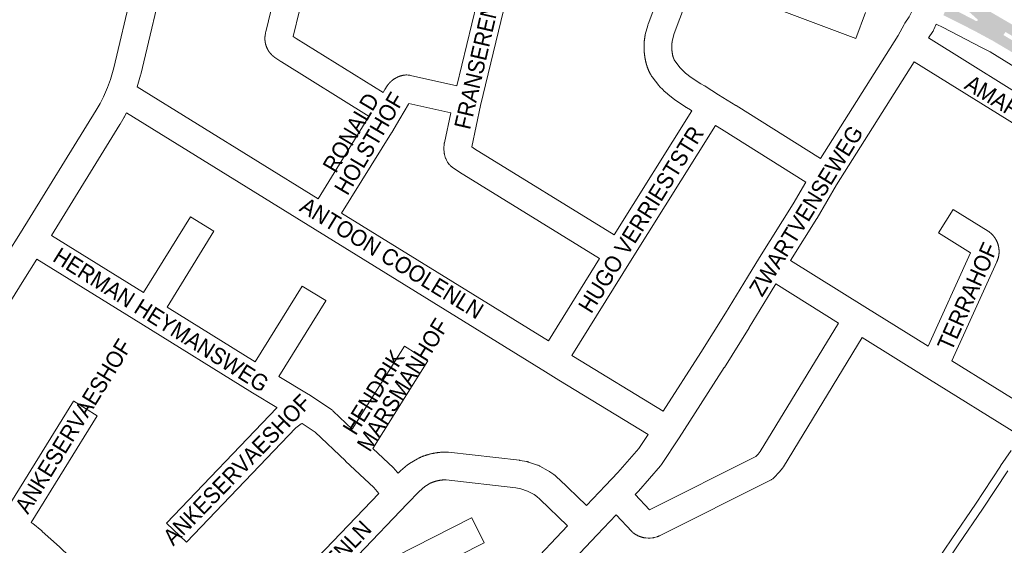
# Paper-space layout 'Layout1' of a CAD drawing. Header units: metres. Extents: x 123097 to 144122, y 392739 to 407589.
# Tile 223 of 510: x 130369 to 130832, y 398227 to 398474. Entities that reach past the tile are written whole.
import ezdxf
from ezdxf.enums import TextEntityAlignment as Align

# ---------------------------------------------------------------- set-up
doc = ezdxf.new("R2010")
doc.units = ezdxf.units.M
doc.header["$MEASUREMENT"] = 0
for name, color, linetype, lineweight in [('gs-anno-wegen algemeen tekst', 7, 'Continuous', 0), ('gs-knt-aanvullende hoofdweg', 7, 'Continuous', 0), ('gs-knt-paden', 7, 'Continuous', 0), ('gs-knt-wegen algemeen', 7, 'Continuous', 0), ('ir-ARC-asfalt-hoofdwegen-te inspecteren', 5, 'Continuous', 0)]:
    doc.layers.add(name, color=color, linetype=linetype, lineweight=lineweight)
doc.styles.add('Style-Arial', font='arial.ttf')

psp = doc.layouts.get("Layout1")

# ---------------------------------------------------------------- hatches: boundary and pattern name
at = {"layer": 'ir-ARC-asfalt-hoofdwegen-te inspecteren', "linetype": 'Continuous', "lineweight": 13, "extrusion": (0, 0, -1)}
h = psp.add_hatch(color=5, dxfattribs=at)
h.paths.add_polyline_path([(-130882.641, 398428.991), (-130885.189, 398433.112), (-130882.597, 398434.699), (-130881.986, 398435.304), (-130882.069, 398436.16), (-130882.102, 398436.212), (-130882.818, 398436.638), (-130883.608, 398436.374), (-130886.232, 398434.774), (-130888.669, 398438.553), (-130885.079, 398440.818), (-130871.689, 398449.097), (-130847.772, 398463.972), (-130834.317, 398472.103), (-130824.331, 398477.914), (-130821.545, 398479.51), (-130812.567, 398484.48), (-130809.87, 398485.892), (-130808.696, 398486.539), (-130808.279, 398486.769), (-130806.414, 398482.564), (-130810.279, 398480.538), (-130812.222, 398479.472), (-130816.012, 398476.785), (-130819.467, 398473.68), (-130819.548, 398473.25), (-130819.265, 398472.917), (-130818.827, 398472.928), (-130808.949, 398478.068), (-130806.554, 398479.314), (-130805.875, 398479.649), (-130805.232, 398479.981), (-130803.345, 398475.698), (-130811.168, 398471.831), (-130818.561, 398468.022), (-130826.6, 398463.668), (-130834.472, 398459.019), (-130840.671, 398455.194), (-130860.707, 398442.577), (-130870.681, 398436.395), (-130873.266, 398434.808), (-130879.052, 398431.202), (-130879.689, 398430.805)])
h.paths.add_polyline_path([(-130871.036, 398442.232), (-130871.592, 398442.643), (-130871.736, 398443.319), (-130871.396, 398443.92), (-130840.717, 398462.96), (-130832.536, 398467.834), (-130831.589, 398466.398), (-130838.846, 398462.016), (-130870.348, 398442.293)], flags=16)

# ---------------------------------------------------------------- linework, layer by layer
at = {"layer": 'gs-knt-aanvullende hoofdweg', "color": 7, "linetype": 'Continuous', "flags": 128}
psp.add_lwpolyline([(130955.354, 398377.94), (130895.755, 398414.867), (130895.7, 398414.901), (130895.27, 398415.167), (130877.188, 398426.368), (130871.627, 398429.816), (130871.624, 398429.818), (130864.062, 398434.508), (130825.385, 398458.496), (130821.014, 398460.755), (130803.198, 398469.962), (130800.042, 398471.481)], dxfattribs=at)
at = {"layer": 'gs-knt-paden', "color": 7, "linetype": 'Continuous', "flags": 128}
for points in [[(130800.19, 398219.211), (130807.315, 398229.775), (130807.32, 398229.782), (130818.406, 398246.065), (130830.222, 398264.01), (130830.244, 398264.043), (130835.2, 398271.257)], [(130833.569, 398261.783), (130821.755, 398243.842), (130821.737, 398243.816), (130810.645, 398227.523), (130803.544, 398216.994), (130798.543, 398208.955), (130798.503, 398208.894), (130798.461, 398208.834), (130789.062, 398195.924), (130789.013, 398195.86), (130788.962, 398195.797), (130788.908, 398195.737), (130788.852, 398195.679), (130783.702, 398190.579), (130783.662, 398190.54), (130783.621, 398190.503), (130776.665, 398184.339), (130776.627, 398184.305), (130776.587, 398184.273), (130767.952, 398177.369), (130763.498, 398173.689)]]:
    psp.add_lwpolyline(points, dxfattribs=at)
at = {"layer": 'gs-knt-wegen algemeen', "color": 7, "linetype": 'Continuous', "flags": 128}
for points in [[(130363.674, 398363.79), (130369.77, 398373.583), (130405.384, 398431.182), (130407.179, 398434.261), (130408.75, 398437.314), (130410.664, 398441.727), (130412.048, 398445.489), (130413.607, 398451.018), (130438.578, 398556.28), (130442.384, 398572.324)], [(130449.749, 398546.963), (130426.244, 398447.879), (130426.176, 398447.618), (130426.176, 398447.615), (130426.174, 398447.612)], [(130574.791, 398442.519), (130591.222, 398510.654), (130591.512, 398512.391), (130591.618, 398513.76), (130591.586, 398513.78), (130588.961, 398514.459), (130449.749, 398546.963)], [(130603.934, 398507.828), (130585.964, 398433.311)], [(130648.699, 398372.531), (130685.254, 398430.847), (130684.539, 398431.302), (130682.748, 398432.317), (130682.573, 398432.419), (130682.402, 398432.527), (130677.451, 398435.754), (130677.203, 398435.924), (130676.963, 398436.106), (130674.024, 398438.435), (130673.861, 398438.568), (130673.702, 398438.707), (130672.041, 398440.208), (130671.845, 398440.393), (130671.657, 398440.585), (130670.063, 398442.285), (130669.872, 398442.498), (130669.691, 398442.719), (130666.539, 398446.735), (130666.392, 398446.929), (130666.253, 398447.128), (130666.121, 398447.333), (130665.998, 398447.542), (130665.926, 398447.668), (130665.856, 398447.794), (130665.787, 398447.922), (130665.718, 398448.048), (130665.65, 398448.176), (130665.583, 398448.304), (130665.517, 398448.433), (130665.451, 398448.561), (130665.386, 398448.691), (130665.323, 398448.82), (130665.259, 398448.951), (130665.197, 398449.081), (130665.135, 398449.212), (130665.075, 398449.343), (130665.014, 398449.474), (130664.955, 398449.606), (130664.897, 398449.738), (130664.839, 398449.871), (130664.782, 398450.004), (130664.726, 398450.137), (130664.671, 398450.271), (130664.617, 398450.404), (130664.563, 398450.539), (130664.51, 398450.673), (130664.458, 398450.808), (130664.407, 398450.943), (130664.356, 398451.079), (130664.307, 398451.214), (130664.258, 398451.351), (130664.21, 398451.487), (130664.163, 398451.624), (130664.117, 398451.761), (130664.072, 398451.898), (130664.027, 398452.035), (130663.983, 398452.174), (130663.94, 398452.311), (130663.898, 398452.45), (130663.857, 398452.588), (130663.816, 398452.727), (130663.777, 398452.866), (130663.738, 398453.006), (130663.7, 398453.145), (130663.663, 398453.285), (130663.627, 398453.424), (130663.592, 398453.565), (130663.557, 398453.705), (130663.524, 398453.846), (130663.491, 398453.986), (130663.459, 398454.128), (130663.428, 398454.268), (130663.397, 398454.41), (130663.368, 398454.551), (130663.339, 398454.693), (130663.312, 398454.835), (130663.285, 398454.977), (130663.259, 398455.119), (130663.234, 398455.262), (130663.21, 398455.404), (130663.186, 398455.547), (130663.164, 398455.689), (130663.142, 398455.833), (130663.121, 398455.975), (130663.037, 398456.566), (130663.016, 398456.718), (130662.996, 398456.87), (130662.976, 398457.023), (130662.957, 398457.175), (130662.939, 398457.328), (130662.922, 398457.48), (130662.905, 398457.633), (130662.889, 398457.786), (130662.874, 398457.939), (130662.86, 398458.091), (130662.846, 398458.245), (130662.834, 398458.398), (130662.822, 398458.551), (130662.811, 398458.704), (130662.8, 398458.858), (130662.791, 398459.011), (130662.782, 398459.164), (130662.774, 398459.317), (130662.766, 398459.471), (130662.76, 398459.624), (130662.754, 398459.778), (130662.749, 398459.932), (130662.745, 398460.085), (130662.741, 398460.239), (130662.739, 398460.393), (130662.737, 398460.546), (130662.736, 398460.7), (130662.736, 398460.853), (130662.736, 398461.007), (130662.737, 398461.16), (130662.739, 398461.314), (130662.742, 398461.468), (130662.746, 398461.622), (130662.75, 398461.775), (130662.755, 398461.929), (130662.761, 398462.082), (130662.768, 398462.236), (130662.775, 398462.389), (130662.784, 398462.543), (130662.793, 398462.696), (130662.802, 398462.849), (130662.813, 398463.002), (130662.824, 398463.156), (130662.836, 398463.309), (130662.849, 398463.462), (130662.863, 398463.615), (130662.877, 398463.768), (130662.893, 398463.92), (130662.909, 398464.074), (130662.925, 398464.226), (130662.943, 398464.379), (130662.961, 398464.531), (130662.98, 398464.684), (130663, 398464.836), (130663.021, 398464.989), (130663.042, 398465.14), (130663.065, 398465.293), (130663.087, 398465.444), (130663.111, 398465.596), (130663.136, 398465.748), (130663.161, 398465.9), (130663.187, 398466.051), (130663.244, 398466.34), (130663.315, 398466.627), (130664.456, 398470.858), (130664.543, 398471.153), (130664.644, 398471.443), (130673.259, 398494.468)], [(130503.784, 398490.229), (130497.859, 398465.776), (130499.318, 398464.778)], [(130685.363, 398489.664), (130676.946, 398467.169), (130675.968, 398463.545), (130675.956, 398463.462), (130675.943, 398463.379), (130675.931, 398463.295), (130675.919, 398463.212), (130675.908, 398463.128), (130675.897, 398463.045), (130675.886, 398462.961), (130675.876, 398462.877), (130675.866, 398462.793), (130675.857, 398462.71), (130675.848, 398462.626), (130675.84, 398462.542), (130675.832, 398462.458), (130675.824, 398462.374), (130675.817, 398462.29), (130675.81, 398462.206), (130675.803, 398462.122), (130675.797, 398462.038), (130675.792, 398461.954), (130675.786, 398461.87), (130675.781, 398461.786), (130675.777, 398461.702), (130675.773, 398461.617), (130675.769, 398461.533), (130675.766, 398461.449), (130675.763, 398461.365), (130675.761, 398461.28), (130675.759, 398461.196), (130675.758, 398461.112), (130675.756, 398461.028), (130675.756, 398460.943), (130675.756, 398460.859), (130675.756, 398460.774), (130675.756, 398460.69), (130675.757, 398460.606), (130675.758, 398460.522), (130675.76, 398460.437), (130675.762, 398460.353), (130675.765, 398460.269), (130675.768, 398460.185), (130675.771, 398460.1), (130675.775, 398460.016), (130675.779, 398459.932), (130675.784, 398459.848), (130675.789, 398459.764), (130675.794, 398459.68), (130675.8, 398459.595), (130675.806, 398459.511), (130675.813, 398459.427), (130675.82, 398459.343), (130675.827, 398459.259), (130675.835, 398459.176), (130675.844, 398459.092), (130675.852, 398459.008), (130675.861, 398458.924), (130675.871, 398458.84), (130675.881, 398458.756), (130675.891, 398458.673), (130675.902, 398458.589), (130675.913, 398458.506), (130675.925, 398458.422), (130676.004, 398457.866), (130676.021, 398457.747), (130676.039, 398457.629), (130676.058, 398457.511), (130676.079, 398457.393), (130676.101, 398457.275), (130676.125, 398457.158), (130676.149, 398457.041), (130676.175, 398456.924), (130676.202, 398456.807), (130676.231, 398456.691), (130676.261, 398456.575), (130676.292, 398456.459), (130676.324, 398456.344), (130676.358, 398456.229), (130676.393, 398456.114), (130676.429, 398456), (130676.466, 398455.887), (130676.505, 398455.773), (130676.545, 398455.66), (130676.586, 398455.548), (130676.628, 398455.436), (130676.671, 398455.324), (130676.716, 398455.213), (130676.762, 398455.103), (130676.809, 398454.993), (130676.858, 398454.883), (130676.907, 398454.774), (130676.958, 398454.666), (130677.01, 398454.558), (130677.063, 398454.451), (130677.117, 398454.345), (130679.756, 398450.982), (130680.971, 398449.687), (130682.275, 398448.508), (130684.813, 398446.497), (130689.342, 398443.545), (130691.102, 398442.548), (130691.246, 398442.464), (130691.388, 398442.376), (130697.651, 398438.391), (130705.888, 398433.35), (130705.957, 398433.306), (130745.601, 398408.35)], [(130745.601, 398408.35), (130782.048, 398466.137), (130784.917, 398471.369), (130785.074, 398471.64), (130785.244, 398471.902), (130787.295, 398474.916), (130788.308, 398477.129)], [(130800.042, 398471.481), (130798.906, 398468.998), (130798.786, 398468.751), (130798.657, 398468.51), (130798.517, 398468.273), (130798.367, 398468.044), (130796.355, 398465.088)], [(130499.318, 398464.778), (130540.14, 398439.427), (130540.812, 398440.579), (130540.967, 398440.832), (130542.086, 398442.565), (130542.213, 398442.755), (130542.347, 398442.94), (130542.389, 398442.995), (130542.431, 398443.051), (130542.516, 398443.16), (130542.559, 398443.214), (130542.602, 398443.268), (130542.689, 398443.375), (130542.734, 398443.429), (130542.778, 398443.482), (130542.868, 398443.587), (130542.913, 398443.639), (130542.959, 398443.691), (130543.051, 398443.794), (130543.098, 398443.845), (130543.145, 398443.896), (130543.239, 398443.997), (130543.287, 398444.047), (130543.336, 398444.097), (130543.432, 398444.195), (130543.481, 398444.245), (130543.531, 398444.293), (130543.63, 398444.39), (130543.68, 398444.438), (130543.73, 398444.485), (130543.831, 398444.579), (130543.882, 398444.626), (130543.934, 398444.672), (130544.037, 398444.764), (130544.09, 398444.809), (130544.142, 398444.855), (130544.248, 398444.944), (130544.301, 398444.988), (130544.355, 398445.032), (130544.462, 398445.119), (130544.516, 398445.162), (130544.571, 398445.205), (130544.68, 398445.289), (130544.736, 398445.331), (130544.791, 398445.372), (130544.903, 398445.454), (130544.959, 398445.495), (130545.015, 398445.535), (130545.129, 398445.614), (130545.186, 398445.653), (130545.243, 398445.692), (130545.358, 398445.768), (130545.416, 398445.806), (130545.475, 398445.844), (130545.591, 398445.918), (130545.65, 398445.954), (130545.709, 398445.99), (130545.828, 398446.061), (130545.888, 398446.097), (130545.948, 398446.131), (130546.067, 398446.2), (130546.128, 398446.233), (130546.189, 398446.267), (130546.31, 398446.332), (130546.372, 398446.365), (130546.433, 398446.397), (130546.556, 398446.46), (130546.618, 398446.49), (130546.681, 398446.521), (130546.805, 398446.581), (130546.868, 398446.61), (130546.931, 398446.64), (130547.056, 398446.696), (130547.12, 398446.725), (130547.184, 398446.752), (130547.311, 398446.806), (130547.375, 398446.833), (130547.439, 398446.859), (130547.567, 398446.91), (130547.632, 398446.935), (130547.697, 398446.96), (130547.826, 398447.008), (130547.891, 398447.032), (130547.957, 398447.055), (130548.087, 398447.1), (130548.153, 398447.122), (130548.219, 398447.144), (130548.35, 398447.186), (130548.416, 398447.206), (130548.483, 398447.227), (130548.615, 398447.266), (130548.682, 398447.285), (130548.749, 398447.303), (130548.882, 398447.339), (130548.949, 398447.357), (130549.016, 398447.374), (130549.15, 398447.407), (130549.218, 398447.423), (130549.286, 398447.438), (130549.42, 398447.468), (130549.488, 398447.482), (130549.556, 398447.496), (130549.692, 398447.523), (130549.956, 398447.568), (130550.222, 398447.601), (130550.49, 398447.624), (130550.758, 398447.636), (130551.026, 398447.637), (130551.294, 398447.627), (130551.955, 398447.588), (130552.22, 398447.567), (130552.484, 398447.535), (130552.746, 398447.492), (130553.006, 398447.439), (130574.791, 398442.519)], [(130796.355, 398465.088), (130852.639, 398430.051)], [(130789.713, 398453.886), (130753.195, 398395.985), (130744.023, 398380.43), (130743.925, 398380.269), (130731.516, 398360.555)], [(130845.746, 398419.005), (130789.713, 398453.886)], [(130426.174, 398447.612), (130424.612, 398442.073)], [(130424.612, 398442.073), (130509.572, 398389.542)], [(130571.903, 398429.824), (130552.226, 398434.267), (130551.986, 398433.895), (130548.017, 398427.086), (130544.177, 398420.617), (130544.111, 398420.508), (130520.65, 398382.7)], [(130585.964, 398433.311), (130581.794, 398413.829), (130583.058, 398412.96), (130648.699, 398372.531)], [(130419.569, 398429.884), (130418.677, 398428.151), (130418.597, 398428), (130418.513, 398427.851), (130416.589, 398424.551), (130416.502, 398424.406), (130384.26, 398372.261)], [(130664.603, 398278.812), (130622.705, 398304.373), (130622.634, 398304.416), (130616.46, 398308.292), (130508.259, 398375.047), (130508.253, 398375.05), (130419.569, 398429.884)], [(130641.81, 398361.483), (130576.091, 398401.96), (130575.953, 398402.047), (130575.818, 398402.138), (130572.742, 398404.252), (130572.489, 398404.435), (130572.245, 398404.629), (130572.012, 398404.835), (130571.788, 398405.052), (130571.574, 398405.28), (130571.372, 398405.517), (130570.755, 398406.278), (130570.567, 398406.522), (130570.391, 398406.774), (130570.227, 398407.034), (130570.075, 398407.301), (130569.936, 398407.576), (130569.555, 398408.375), (130569.436, 398408.639), (130569.329, 398408.907), (130569.235, 398409.18), (130569.152, 398409.458), (130569.082, 398409.738), (130568.951, 398410.316), (130568.9, 398410.565), (130568.858, 398410.815), (130568.826, 398411.067), (130568.805, 398411.32), (130568.71, 398412.738), (130568.697, 398412.997), (130568.696, 398413.256), (130568.704, 398413.515), (130568.772, 398414.808), (130568.791, 398415.065), (130568.819, 398415.321), (130568.858, 398415.576), (130568.907, 398415.828), (130571.903, 398429.824)], [(130738.817, 398397.236), (130699.056, 398422.266), (130696.299, 398423.953), (130656.309, 398360.156), (130628.846, 398315.89)], [(130671.716, 398289.724), (130689.46, 398317.291), (130701.064, 398335.85), (130711.263, 398352.696), (130711.302, 398352.758), (130716.988, 398361.914), (130717.008, 398361.948), (130732.855, 398387.125), (130738.817, 398397.236)], [(130520.65, 398382.7), (130617.792, 398322.769)], [(130377.396, 398361.197), (130371.31, 398351.42), (130321.532, 398271.322)], [(130490.257, 398291.442), (130478.785, 398298.409), (130478.736, 398298.438), (130426.248, 398330.943), (130377.396, 398361.197)], [(130617.792, 398322.769), (130641.81, 398361.483)], [(130731.516, 398360.555), (130766.494, 398338.832), (130796.238, 398320.357)], [(130724.614, 398349.515), (130722.382, 398345.921), (130712.178, 398329.066), (130712.129, 398328.987), (130700.477, 398310.352), (130700.431, 398310.28), (130679.225, 398277.334), (130679.185, 398277.272), (130670.953, 398264.795), (130670.788, 398264.557), (130670.613, 398264.326), (130670.428, 398264.104), (130660.116, 398252.269), (130659.92, 398252.053), (130658.536, 398250.602), (130665.251, 398243.466), (130715.273, 398268.482), (130716.321, 398269.617), (130717.288, 398270.821), (130754.136, 398331.18)], [(130754.136, 398331.18), (130724.614, 398349.515)], [(130765.197, 398324.311), (130728.182, 398263.68), (130728.032, 398263.445), (130727.872, 398263.217), (130727.702, 398262.996), (130726.333, 398261.291), (130726.19, 398261.119), (130726.041, 398260.952), (130724.034, 398258.777), (130723.83, 398258.565), (130723.616, 398258.363), (130723.393, 398258.171), (130723.162, 398257.988), (130722.923, 398257.817), (130722.676, 398257.656), (130722.422, 398257.507), (130722.162, 398257.37), (130670.032, 398231.299), (130669.86, 398231.217), (130669.686, 398231.139), (130669.567, 398231.089), (130669.447, 398231.04), (130669.327, 398230.992), (130669.206, 398230.945), (130669.085, 398230.9), (130668.963, 398230.857), (130668.841, 398230.814), (130668.712, 398230.77), (130667.71, 398230.488), (130667.576, 398230.457), (130667.45, 398230.43), (130667.323, 398230.403), (130667.196, 398230.379), (130667.069, 398230.355), (130666.942, 398230.333), (130666.814, 398230.312), (130666.686, 398230.293), (130665.65, 398230.187), (130664.609, 398230.172), (130663.571, 398230.247), (130663.442, 398230.263), (130663.313, 398230.28), (130663.185, 398230.298), (130663.057, 398230.318), (130662.929, 398230.339), (130662.802, 398230.362), (130662.674, 398230.386), (130662.542, 398230.412), (130662.416, 398230.439), (130662.289, 398230.467), (130662.163, 398230.496), (130662.038, 398230.527), (130661.913, 398230.559), (130661.788, 398230.592), (130661.663, 398230.627), (130661.539, 398230.663), (130661.526, 398230.667), (130661.402, 398230.705), (130661.279, 398230.744), (130661.156, 398230.784), (130661.033, 398230.826), (130660.911, 398230.868), (130660.789, 398230.913), (130660.668, 398230.958), (130660.548, 398231.005), (130660.428, 398231.053), (130660.308, 398231.102), (130660.189, 398231.153), (130660.071, 398231.205), (130659.953, 398231.259), (130659.835, 398231.313), (130659.719, 398231.369), (130659.603, 398231.426), (130659.589, 398231.433), (130659.475, 398231.491), (130659.361, 398231.55), (130659.248, 398231.61), (130659.135, 398231.672), (130659.024, 398231.734), (130658.912, 398231.798), (130658.802, 398231.863), (130658.686, 398231.934), (130658.575, 398232.002), (130658.465, 398232.072), (130658.356, 398232.143), (130658.247, 398232.215), (130658.14, 398232.288), (130658.033, 398232.363), (130657.927, 398232.438), (130657.822, 398232.515), (130657.59, 398232.694), (130657.367, 398232.883), (130657.153, 398233.082), (130656.948, 398233.291), (130649.558, 398241.144), (130640.644, 398231.712), (130619.058, 398208.874)], [(130838.948, 398278.482), (130795.666, 398305.385), (130765.197, 398324.311)], [(130628.846, 398315.89), (130629.521, 398315.466), (130671.716, 398289.724)], [(130807.391, 398313.427), (130847.79, 398288.317), (130885.134, 398265.107)], [(130502.066, 398284.04), (130501.93, 398283.928), (130501.709, 398283.761), (130499.174, 398281.932), (130499.17, 398281.929), (130447.802, 398228.271), (130447.8, 398228.269)], [(130538.137, 398251.178), (130535.816, 398253.925), (130522.496, 398266.339), (130522.446, 398266.386), (130508.148, 398279.994), (130502.066, 398284.04)], [(130635.694, 398245.43), (130644.616, 398254.87), (130644.635, 398254.89), (130650.396, 398260.932), (130660.325, 398272.328), (130664.603, 398278.812)], [(130535.306, 398272.197), (130544.976, 398263.185), (130545.162, 398263.006), (130545.34, 398262.819), (130545.51, 398262.625), (130547.205, 398260.62)], [(130547.205, 398260.62), (130547.9, 398261.343), (130548.112, 398261.555), (130548.334, 398261.756), (130551.604, 398264.587), (130551.836, 398264.778), (130552.076, 398264.959), (130552.324, 398265.128), (130552.58, 398265.285), (130556.318, 398267.47), (130556.58, 398267.616), (130556.849, 398267.749), (130557.046, 398267.84), (130557.242, 398267.929), (130557.44, 398268.017), (130557.638, 398268.103), (130557.838, 398268.189), (130558.037, 398268.272), (130558.237, 398268.355), (130558.437, 398268.435), (130558.639, 398268.515), (130558.84, 398268.592), (130559.043, 398268.669), (130559.246, 398268.744), (130559.45, 398268.818), (130559.653, 398268.889), (130559.858, 398268.96), (130560.062, 398269.029), (130560.268, 398269.097), (130560.474, 398269.163), (130560.681, 398269.228), (130560.887, 398269.29), (130561.095, 398269.352), (130561.302, 398269.412), (130561.511, 398269.471), (130561.719, 398269.528), (130561.929, 398269.584), (130562.138, 398269.638), (130562.348, 398269.691), (130562.557, 398269.742), (130562.769, 398269.791), (130562.979, 398269.839), (130563.191, 398269.886), (130563.402, 398269.931), (130563.614, 398269.975), (130563.826, 398270.016), (130564.039, 398270.057), (130564.251, 398270.096), (130564.465, 398270.133), (130564.677, 398270.169), (130564.892, 398270.203), (130565.101, 398270.235), (130565.105, 398270.236), (130565.109, 398270.236), (130565.319, 398270.267), (130565.533, 398270.297), (130565.748, 398270.325), (130565.962, 398270.352), (130566.178, 398270.377), (130566.392, 398270.4), (130566.608, 398270.422), (130566.823, 398270.442), (130567.039, 398270.461), (130567.254, 398270.479), (130567.47, 398270.494), (130567.685, 398270.508), (130567.902, 398270.521), (130568.117, 398270.532), (130568.334, 398270.542), (130568.55, 398270.55), (130568.766, 398270.556), (130568.982, 398270.561), (130569.199, 398270.564), (130569.415, 398270.566), (130569.632, 398270.566), (130569.847, 398270.564), (130570.064, 398270.561), (130570.28, 398270.557), (130570.57, 398270.543), (130570.859, 398270.517), (130604.166, 398266.712), (130604.366, 398266.686), (130604.565, 398266.654), (130607.527, 398266.128), (130607.763, 398266.081), (130607.997, 398266.026), (130608.228, 398265.963), (130608.457, 398265.891), (130612.734, 398264.458), (130613.006, 398264.36), (130613.272, 398264.25), (130613.534, 398264.129), (130613.79, 398263.996), (130617.748, 398261.831), (130617.998, 398261.688), (130618.24, 398261.533), (130618.476, 398261.368), (130620.296, 398260.032), (130620.526, 398259.856), (130620.747, 398259.669), (130622.441, 398258.177), (130622.652, 398257.982)], [(130626.751, 398235.967), (130613.727, 398248.502), (130612.358, 398249.707), (130611.12, 398250.616), (130608.049, 398252.296), (130604.777, 398253.392), (130602.488, 398253.799), (130569.693, 398257.545), (130569.579, 398257.546), (130569.466, 398257.546), (130569.351, 398257.545), (130569.238, 398257.543), (130569.124, 398257.541), (130569.01, 398257.538), (130568.896, 398257.534), (130568.782, 398257.529), (130568.668, 398257.524), (130568.554, 398257.517), (130568.44, 398257.51), (130568.327, 398257.502), (130568.213, 398257.494), (130568.1, 398257.485), (130567.986, 398257.475), (130567.873, 398257.464), (130567.759, 398257.452), (130567.646, 398257.44), (130567.532, 398257.427), (130567.42, 398257.413), (130567.306, 398257.398), (130567.194, 398257.383), (130567.08, 398257.367), (130566.968, 398257.35), (130566.855, 398257.332), (130566.743, 398257.314), (130566.63, 398257.294), (130566.518, 398257.275), (130566.406, 398257.254), (130566.294, 398257.232), (130566.182, 398257.21), (130566.071, 398257.187), (130565.959, 398257.164), (130565.848, 398257.139), (130565.737, 398257.114), (130565.626, 398257.088), (130565.515, 398257.061), (130565.404, 398257.034), (130565.294, 398257.006), (130565.184, 398256.977), (130565.073, 398256.947), (130564.964, 398256.917), (130564.854, 398256.886), (130564.745, 398256.854), (130564.635, 398256.822), (130564.526, 398256.788), (130564.417, 398256.754), (130564.309, 398256.72), (130564.2, 398256.684), (130564.093, 398256.648), (130563.984, 398256.611), (130563.877, 398256.573), (130563.77, 398256.535), (130563.663, 398256.496), (130563.556, 398256.456), (130563.449, 398256.415), (130563.343, 398256.374), (130563.237, 398256.332), (130563.131, 398256.289), (130563.026, 398256.246), (130562.921, 398256.202), (130562.816, 398256.157), (130562.711, 398256.112), (130562.608, 398256.066), (130559.67, 398254.349), (130557.083, 398252.108), (130551.591, 398246.391), (130528.184, 398222.017)], [(130622.652, 398257.982), (130635.694, 398245.43)], [(130453.497, 398163.043), (130456.495, 398166.167), (130513.036, 398225.041), (130538.137, 398251.178)], [(130374.821, 398237.494), (130375.294, 398237.146), (130375.504, 398236.984), (130379.748, 398233.587), (130379.887, 398233.473), (130380.023, 398233.355), (130388.121, 398226.104), (130388.298, 398225.939), (130453.497, 398163.043)], [(130608.447, 398216.602), (130626.751, 398235.967)]]:
    psp.add_lwpolyline(points, dxfattribs=at)
for points in [[(130509.572, 398389.542), (130533.014, 398427.318), (130533.537, 398428.2), (130492.328, 398453.793), (130492.09, 398453.948), (130489.316, 398455.844), (130489.239, 398455.897), (130489.164, 398455.95), (130489.089, 398456.004), (130489.014, 398456.059), (130488.94, 398456.114), (130488.866, 398456.17), (130488.793, 398456.227), (130488.72, 398456.284), (130488.648, 398456.342), (130488.576, 398456.4), (130488.505, 398456.459), (130488.434, 398456.519), (130488.364, 398456.579), (130488.294, 398456.64), (130488.225, 398456.701), (130488.156, 398456.763), (130488.088, 398456.826), (130488.02, 398456.89), (130487.954, 398456.953), (130487.887, 398457.017), (130487.821, 398457.082), (130487.755, 398457.148), (130487.691, 398457.213), (130487.626, 398457.28), (130487.562, 398457.347), (130487.499, 398457.415), (130487.437, 398457.483), (130487.375, 398457.552), (130487.313, 398457.621), (130487.252, 398457.691), (130487.192, 398457.761), (130487.133, 398457.832), (130487.073, 398457.903), (130487.015, 398457.975), (130486.957, 398458.047), (130486.9, 398458.12), (130486.843, 398458.193), (130486.787, 398458.267), (130486.732, 398458.341), (130486.678, 398458.416), (130486.623, 398458.491), (130486.57, 398458.567), (130486.517, 398458.642), (130486.465, 398458.719), (130486.414, 398458.796), (130486.363, 398458.874), (130486.313, 398458.951), (130486.263, 398459.029), (130486.214, 398459.108), (130486.166, 398459.187), (130486.119, 398459.266), (130486.072, 398459.346), (130486.026, 398459.427), (130485.98, 398459.508), (130485.936, 398459.588), (130485.892, 398459.67), (130485.848, 398459.752), (130485.806, 398459.834), (130485.764, 398459.916), (130485.723, 398459.999), (130485.682, 398460.082), (130485.642, 398460.166), (130485.603, 398460.249), (130485.565, 398460.334), (130485.527, 398460.418), (130485.49, 398460.504), (130485.454, 398460.588), (130485.418, 398460.674), (130485.383, 398460.76), (130485.349, 398460.846), (130485.316, 398460.932), (130485.283, 398461.019), (130485.251, 398461.106), (130485.22, 398461.193), (130485.19, 398461.28), (130485.161, 398461.368), (130485.132, 398461.456), (130485.103, 398461.544), (130485.076, 398461.632), (130485.05, 398461.721), (130485.024, 398461.81), (130484.998, 398461.899), (130484.974, 398461.988), (130484.951, 398462.078), (130484.928, 398462.168), (130484.906, 398462.258), (130484.884, 398462.347), (130484.864, 398462.438), (130484.844, 398462.528), (130484.825, 398462.619), (130484.807, 398462.709), (130484.79, 398462.8), (130484.773, 398462.892), (130484.757, 398462.983), (130484.742, 398463.074), (130484.728, 398463.165), (130484.714, 398463.257), (130484.701, 398463.349), (130484.689, 398463.44), (130484.678, 398463.532), (130484.668, 398463.624), (130484.658, 398463.717), (130484.649, 398463.808), (130484.641, 398463.9), (130484.634, 398463.993), (130484.627, 398464.086), (130484.621, 398464.177), (130484.617, 398464.27), (130484.612, 398464.363), (130484.609, 398464.455), (130484.606, 398464.547), (130484.605, 398464.64), (130484.604, 398464.733), (130484.603, 398464.826), (130484.604, 398464.917), (130484.605, 398465.01), (130484.608, 398465.103), (130484.611, 398465.196), (130484.614, 398465.287), (130484.619, 398465.38), (130484.624, 398465.473), (130484.63, 398465.565), (130484.637, 398465.657), (130484.645, 398465.749), (130484.653, 398465.842), (130484.662, 398465.934), (130484.672, 398466.025), (130484.701, 398466.244), (130484.852, 398467.268), (130484.902, 398467.561), (130484.965, 398467.851), (130491.13, 398493.295, -0.3848006)], [(130766.82, 398476.965), (130762.248, 398464.795, -0.3863207), (130762.236, 398464.79), (130690.379, 398491.784)], [(130384.26, 398372.261), (130427.565, 398345.443), (130449.591, 398381.072, -0.3602981), (130449.603, 398381.075), (130460.663, 398374.238, -0.3550167), (130460.666, 398374.226)], [(130796.238, 398320.357), (130816.09, 398364.11), (130801.066, 398373.471, -0.3853142), (130801.063, 398373.484), (130807.938, 398384.519, -0.3913014), (130807.951, 398384.521), (130824.453, 398374.24), (130824.681, 398374.091), (130824.902, 398373.933), (130825, 398373.86), (130825.097, 398373.785), (130825.193, 398373.709), (130825.287, 398373.633), (130825.381, 398373.556), (130825.475, 398373.477), (130825.568, 398373.397), (130825.659, 398373.318), (130825.75, 398373.236), (130825.84, 398373.153), (130825.929, 398373.07), (130826.016, 398372.986), (130826.104, 398372.901), (130826.19, 398372.815), (130826.276, 398372.727), (130826.36, 398372.64), (130826.444, 398372.551), (130826.526, 398372.461), (130826.608, 398372.371), (130826.688, 398372.28), (130826.768, 398372.187), (130826.847, 398372.094), (130826.925, 398372), (130827.001, 398371.906), (130827.077, 398371.81), (130827.152, 398371.714), (130827.226, 398371.616), (130827.298, 398371.519), (130827.37, 398371.42), (130827.441, 398371.321), (130827.51, 398371.22), (130827.578, 398371.12), (130827.646, 398371.018), (130827.712, 398370.916), (130827.778, 398370.812), (130827.841, 398370.709), (130827.905, 398370.605), (130827.967, 398370.5), (130828.028, 398370.394), (130828.087, 398370.288), (130828.145, 398370.181), (130828.203, 398370.073), (130828.259, 398369.965), (130828.314, 398369.857), (130828.368, 398369.747), (130828.421, 398369.637), (130828.473, 398369.526), (130828.523, 398369.416), (130828.572, 398369.304), (130828.621, 398369.192), (130828.668, 398369.079), (130828.713, 398368.967), (130828.758, 398368.853), (130828.801, 398368.739), (130828.843, 398368.624), (130828.884, 398368.51), (130828.924, 398368.395), (130828.962, 398368.279), (130828.999, 398368.162), (130829.035, 398368.047), (130829.07, 398367.929), (130829.104, 398367.812), (130829.136, 398367.694), (130829.167, 398367.577), (130829.197, 398367.459), (130829.225, 398367.34), (130829.252, 398367.221), (130829.278, 398367.102), (130829.303, 398366.983), (130829.327, 398366.863), (130829.349, 398366.743), (130829.369, 398366.623), (130829.389, 398366.503), (130829.408, 398366.382), (130829.425, 398366.261), (130829.44, 398366.141), (130829.455, 398366.02), (130829.468, 398365.898), (130829.48, 398365.776), (130829.491, 398365.656), (130829.5, 398365.534), (130829.508, 398365.412), (130829.515, 398365.29), (130829.521, 398365.169), (130829.525, 398365.047), (130829.528, 398364.925), (130829.53, 398364.803), (130829.53, 398364.682), (130829.529, 398364.559), (130829.527, 398364.437), (130829.523, 398364.315), (130829.518, 398364.194), (130829.512, 398364.072), (130829.505, 398363.95), (130829.496, 398363.828), (130829.486, 398363.708), (130829.475, 398363.586), (130829.463, 398363.464), (130829.449, 398363.343), (130829.434, 398363.223), (130829.417, 398363.102), (130829.4, 398362.981), (130829.381, 398362.86), (130829.361, 398362.741), (130829.339, 398362.62), (130829.316, 398362.5), (130829.292, 398362.38), (130829.267, 398362.262), (130829.24, 398362.143), (130829.213, 398362.024), (130829.183, 398361.905), (130829.153, 398361.788), (130829.122, 398361.67), (130829.089, 398361.552), (130829.055, 398361.435), (130829.02, 398361.319), (130828.983, 398361.202), (130828.945, 398361.086), (130828.906, 398360.97), (130828.866, 398360.856), (130828.825, 398360.741), (130828.782, 398360.627), (130828.738, 398360.513), (130828.693, 398360.4), (130828.647, 398360.287), (130828.599, 398360.175), (130828.551, 398360.062), (130828.501, 398359.952), (130807.391, 398313.427)], [(130460.666, 398374.226), (130438.634, 398338.588), (130480.063, 398312.931), (130502.165, 398348.533, -0.3601549), (130502.176, 398348.536), (130513.223, 398341.679, -0.3548852), (130513.227, 398341.667), (130491.162, 398306.125), (130504.944, 398297.756), (130505.171, 398297.612), (130515.832, 398290.52), (130516.064, 398290.359), (130516.288, 398290.187), (130516.505, 398290.006), (130516.714, 398289.816), (130525.652, 398281.308)], [(130525.652, 398281.308), (130550.125, 398320.315, -0.3597954), (130550.137, 398320.318), (130561.151, 398313.409, -0.3545558), (130561.154, 398313.397), (130535.306, 398272.197)], [(130364.027, 398244.793), (130394.743, 398294.406, -0.3913782), (130394.757, 398294.408), (130405.807, 398287.566), (130405.81, 398287.564, -0.406517), (130405.813, 398287.551), (130405.811, 398287.548), (130374.821, 398237.494)], [(130447.8, 398228.269, -0.2825703), (130447.789, 398228.27), (130438.397, 398237.261, -0.3672708), (130438.397, 398237.274), (130490.179, 398291.364), (130490.257, 398291.442)], [(130536.979, 398216.943), (130581.729, 398239.629, -0.3687367), (130581.741, 398239.625), (130587.62, 398228.028, -0.3687346), (130587.616, 398228.016), (130539.722, 398203.736)]]:
    psp.add_lwpolyline(points, format="xyb", dxfattribs=at)

# ---------------------------------------------------------------- texts
at = {"layer": 'gs-anno-wegen algemeen tekst', "color": 7, "style": 'Style-Arial', "width": 0.909091}
for s, rotation, p in [('FRANSERENSSTR', 76.95137, (130586.927, 398464.549)), ('AMARANTSTR', 328.69917, (130843.471, 398427.289)), ('RONALD', 59.39537, (130525.008, 398420.589)), ('HOLSTHOF', 59.39537, (130533.611, 398415.492)), ('HUGO VERRIESTSTR', 57.99951, (130661.259, 398379.819)), ('ZWARTVENSEWEG', 58.36806, (130738.872, 398383.909)), ('ANTOON COOLENLN', 328.48596, (130544.246, 398361.649)), ('TERRAHOF', 65.91357, (130814.682, 398343.631)), ('HERMAN HEYMANSWEG', 327.79116, (130435.822, 398332.672)), ('MARSMANHOF', 58.01306, (130549.326, 398302.151)), ('ANKESERVAESHOF', 58.23677, (130394.574, 398282.742)), ('HENDRIK', 58.01306, (130535.625, 398298.645)), ('ANKESERVAESHOF', 45.70092, (130471.403, 398262.344)), ('MARIEKOENENLN', 46.15802, (130503.178, 398205.932))]:
    psp.add_text(s, height=7.7, rotation=rotation, dxfattribs=at).set_placement(p, align=Align.MIDDLE_CENTER)

doc.saveas('drawing.dxf')
